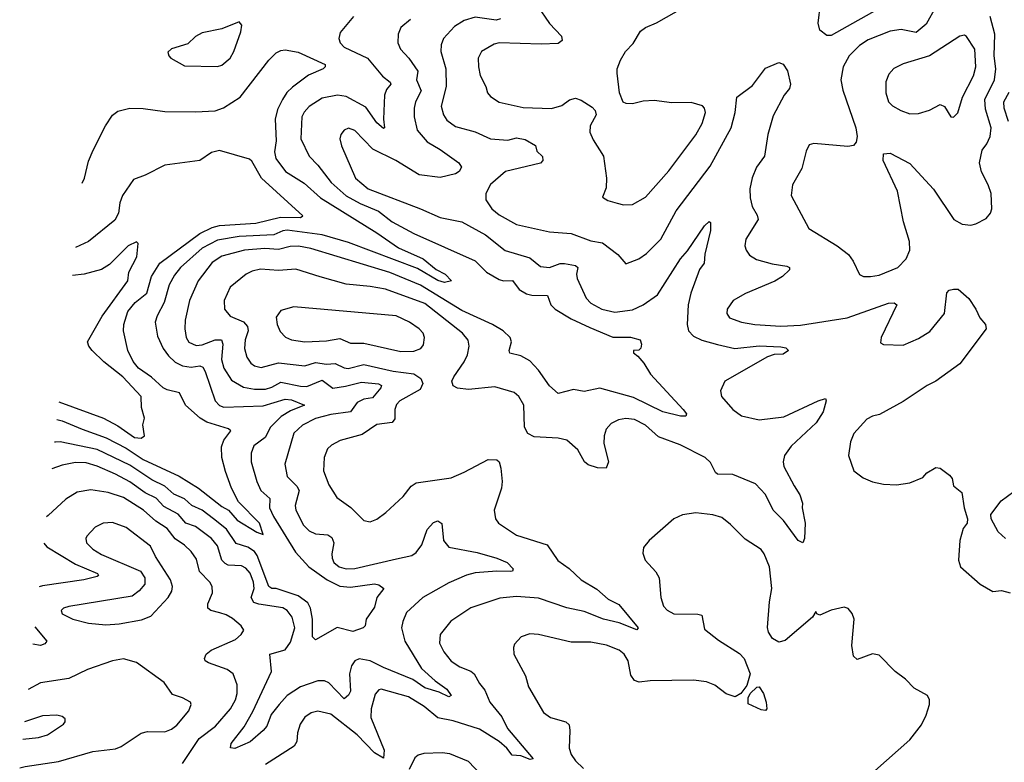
# Model space of a CAD drawing. Extents: x 1603745 to 1745082, y 385868 to 533966.
# Tile 564 of 646: x 1617950 to 1622458, y 524220 to 527621. Entities that reach past the tile are written whole.
import ezdxf

# ---------------------------------------------------------------- set-up
doc = ezdxf.new("R2010")
doc.units = 0

msp = doc.modelspace()

# ---------------------------------------------------------------- linework, layer by layer
at = {"layer": '0CON20XD'}
for points in [[(1621875, 527665.3), (1621714, 527576), (1621665, 527548.5), (1621645, 527548.9), (1621613.2, 527573.2), (1621606.4, 527605), (1621616.2, 527693.8)], [(1620319.2, 527685), (1620375, 527602.5), (1620430.8, 527545), (1620434.2, 527525), (1620415, 527511.2), (1620338, 527508), (1620145, 527514.7), (1620121.8, 527508.2), (1620064.3, 527475), (1620048.5, 527445), (1620050, 527405), (1620057.9, 527365), (1620084.4, 527315), (1620091.5, 527285), (1620105, 527268.1), (1620145, 527242.5), (1620255, 527218.7), (1620385, 527213.8), (1620432.8, 527227.2), (1620467.2, 527252.8), (1620495, 527260.6), (1620521.3, 527251.3), (1620570.3, 527220.3), (1620584, 527205), (1620589.2, 527185), (1620561.9, 527135), (1620560, 527105), (1620575, 527070), (1620623.3, 526995), (1620637.1, 526895), (1620635, 526850), (1620618.3, 526808.3), (1620642.7, 526792.7), (1620685, 526780), (1620715, 526772.9)], [(1620715, 526772.9), (1620755, 526774.3), (1620815, 526807.1), (1620922.3, 526927.7), (1621045, 527092.9), (1621074.6, 527145), (1621089.6, 527195), (1621085.6, 527215), (1621075.4, 527225.4), (1621025, 527241.1), (1620935, 527239.4), (1620855, 527250), (1620805, 527248.1), (1620755, 527235.7), (1620726, 527236), (1620712.5, 527242.5), (1620696.2, 527285), (1620685.8, 527375), (1620686, 527395), (1620701.4, 527435), (1620722.9, 527475), (1620758, 527512), (1620792.6, 527567.4), (1620815, 527585.4), (1620865, 527606.4), (1620992.2, 527677.8)], [(1622145, 527679.1), (1622100.1, 527599.9), (1622055, 527562.4), (1621985.7, 527575.8), (1621935, 527568.6), (1621835, 527528.8), (1621795, 527502.5), (1621748.2, 527455), (1621720.8, 527405), (1621709.2, 527345), (1621718.5, 527298.5), (1621777.5, 527125), (1621784.4, 527085), (1621780.3, 527059.7), (1621766.7, 527045), (1621740.9, 527039.1), (1621586.2, 527053.8), (1621565, 527046.7), (1621551.2, 527018.8), (1621531.1, 526938.9), (1621488.6, 526865), (1621481.9, 526815), (1621562.5, 526665), (1621692, 526585), (1621744, 526545), (1621765.8, 526515), (1621795, 526453.3), (1621813.9, 526443.9)], [(1619478.2, 527635), (1619417.4, 527562.6), (1619410.9, 527535), (1619417.5, 527515), (1619435.7, 527495), (1619542.3, 527445), (1619611.2, 527361.2), (1619645.5, 527335), (1619649.5, 527325), (1619629.6, 527300.4), (1619620, 527275), (1619615.9, 527165), (1619620, 527125), (1619615, 527122.5), (1619585, 527148.2), (1619535, 527220.6), (1619445, 527269.2), (1619404.7, 527275.3), (1619335, 527260.5), (1619275, 527223.3), (1619252.6, 527197.4), (1619242.5, 527175), (1619236.7, 527075), (1619275.3, 526995.3), (1619314.8, 526954.8), (1619376.7, 526875), (1619444.3, 526814.3), (1619508.1, 526778.1), (1619593.2, 526743.2), (1619655, 526694.8), (1619755, 526640.8), (1620035, 526516.9), (1620087.3, 526465), (1620145, 526430), (1620165, 526424.7), (1620206.4, 526426.4), (1620237.5, 526385), (1620270.6, 526365), (1620295, 526358.4), (1620367.2, 526357.2), (1620381.8, 526315), (1620402.3, 526295), (1620475, 526250.2), (1620560.5, 526210.5), (1620665, 526167.1), (1620747, 526167), (1620790, 526155), (1620796.2, 526135), (1620793.3, 526116.7), (1620785, 526107.5), (1620760, 526105), (1620760, 526095), (1620780.3, 526080.3), (1620807.2, 526047.2), (1620837.6, 525997.6), (1620988, 525835), (1621002.5, 525815), (1621000, 525805), (1620975, 525804.2), (1620895, 525824.5), (1620759.8, 525889.8), (1620606.7, 525933.3), (1620535, 525917.1), (1620485, 525927.1), (1620415, 525908.9), (1620375, 525944.5), (1620326, 526016), (1620285, 526057.5), (1620245, 526081.5), (1620193.4, 526093.4), (1620191.1, 526105), (1620201.5, 526145), (1620195.3, 526165), (1620163.8, 526195), (1620114.8, 526224.8), (1619975, 526288.4), (1619785, 526405.2), (1619645, 526462.7), (1619283.3, 526573.3), (1619227.1, 526582.9), (1619188.1, 526581.9), (1619135, 526568.4), (1619072.6, 526572.6), (1618980, 526565), (1618875, 526538.1), (1618831.1, 526508.9), (1618767.5, 526425), (1618727.3, 526335), (1618707.5, 526245), (1618705.4, 526205), (1618711.8, 526165), (1618725, 526143.3), (1618757.7, 526127.7), (1618785, 526131.4), (1618845, 526154.8), (1618873.9, 526153.9), (1618879.7, 526135), (1618873.4, 526065), (1618885.2, 526025.2), (1618919.9, 525969.9), (1618975, 525938.4), (1619025, 525928.1), (1619075, 525929), (1619105, 525937.8), (1619145, 525960.2), (1619235, 525941.5), (1619265, 525940.6), (1619335, 525969.2), (1619383.5, 525933.5), (1619441.7, 525941.7), (1619515, 525960.2), (1619592.4, 525952.4), (1619606.7, 525945), (1619603.6, 525935), (1619565, 525888.8), (1619525, 525882), (1619495, 525867.1), (1619465, 525824.7), (1619375, 525812.9), (1619305, 525793.7), (1619245, 525763.8), (1619205, 525726.9), (1619163.8, 525585), (1619175, 525529.2), (1619219.2, 525485), (1619229.1, 525465), (1619211.8, 525395), (1619213.9, 525375), (1619250, 525305), (1619275, 525279.6), (1619305, 525266.1), (1619361.2, 525261.2), (1619379.3, 525249.3), (1619388.5, 525225), (1619378.5, 525175), (1619381.1, 525155), (1619388.8, 525135), (1619413.3, 525115), (1619445, 525105.8), (1619485, 525106.8), (1619675, 525151.6), (1619745, 525166.5), (1619765, 525180.5), (1619791.2, 525215), (1619815, 525285.8), (1619845, 525318.1), (1619865, 525325.7), (1619883.1, 525313.1), (1619891.1, 525235), (1619915, 525205.5), (1620045, 525180.9), (1620135.2, 525155.2), (1620181.4, 525135), (1620210, 525105), (1620206.7, 525095), (1620197, 525093), (1620135, 525095.3), (1620035, 525086.7), (1619995, 525076.8), (1619915, 525041.2), (1619795.5, 524975), (1619720.5, 524905), (1619703.6, 524865), (1619698.8, 524835), (1619713.3, 524775), (1619789.6, 524649.6), (1619852.6, 524592.6), (1619906.1, 524555), (1619925.5, 524525), (1619915, 524520), (1619870.6, 524540.6), (1619805, 524560.5), (1619749.5, 524599.5), (1619615, 524653.4), (1619555, 524684.8), (1619505, 524694), (1619484.5, 524685), (1619468.5, 524661.5), (1619459.7, 524625), (1619464.5, 524545), (1619455, 524527.1), (1619435, 524510), (1619365, 524584), (1619345, 524592.2), (1619315, 524592.2), (1619235.5, 524564.5), (1619175, 524525.7), (1619137.4, 524485), (1619101.2, 524438.8), (1619081.8, 524385), (1619064.5, 524365), (1619005, 524314), (1618935, 524282.1), (1618915.9, 524285.9), (1618917.8, 524305), (1618978.3, 524381.7), (1619017.1, 524452.9), (1619103.2, 524635), (1619095.5, 524714.5), (1619165.8, 524734.2), (1619190.6, 524769.4), (1619209.7, 524835), (1619198.2, 524885), (1619174.4, 524914.4), (1619155, 524926.4), (1619045, 524943.4), (1619022, 524952), (1619010.2, 524975), (1619023.7, 525015), (1619020.5, 525045), (1619005.4, 525085.4), (1618985, 525108.4), (1618965, 525120), (1618905, 525122.3), (1618890.1, 525130.1), (1618876.1, 525146.1), (1618855, 525211.5), (1618827.5, 525245), (1618755, 525298.9), (1618710.4, 525315), (1618675, 525356.2), (1618610.5, 525390.5), (1618575, 525429.3), (1618525, 525453), (1618455, 525504), (1618388.6, 525538.6), (1618305, 525576.1), (1618255, 525590.6), (1618205, 525591.9), (1618145, 525580.2), (1618096.6, 525563.5)], [(1618855, 527405.8), (1618875, 527412), (1618913.8, 527445), (1618930.8, 527475), (1618962.5, 527565), (1618967.5, 527595), (1618955, 527610), (1618875, 527578.8), (1618785, 527560), (1618755, 527543.8), (1618719.7, 527510.3), (1618645, 527486.7), (1618628.3, 527471.7), (1618632.5, 527455), (1618642.5, 527445), (1618705, 527410), (1618855, 527405.8)], [(1619738.7, 527621.3), (1619695.6, 527585), (1619682.2, 527555), (1619681.1, 527515), (1619693.5, 527485), (1619731.5, 527445), (1619773.4, 527385), (1619766.7, 527345), (1619788.8, 527295), (1619762.2, 527245), (1619756.1, 527216.1), (1619756.2, 527175), (1619769.6, 527115), (1619815, 527060.8), (1619875.8, 527025.8), (1619961.2, 526965), (1619972.5, 526945), (1619961.4, 526925), (1619945.8, 526915), (1619875, 526897.3), (1619779.7, 526910.3), (1619671.5, 526975), (1619567, 527027), (1619485, 527113.1), (1619455, 527123.1), (1619436.2, 527115), (1619420, 527095), (1619415.8, 527075), (1619422.8, 527042.8), (1619486.8, 526895), (1619545, 526845.8), (1619785, 526754.6), (1619875, 526713.9), (1619975, 526695.4), (1620082.2, 526635), (1620173.4, 526563.4), (1620285, 526529.3), (1620335, 526490.8), (1620375, 526485.4), (1620425, 526504.6), (1620444.6, 526504.6), (1620495, 526495.4), (1620505.6, 526485), (1620499.1, 526455), (1620502.1, 526435), (1620543.6, 526345), (1620565, 526322.9), (1620615, 526294.6), (1620675, 526280.9), (1620755, 526291.9), (1620805, 526314.7), (1620869.6, 526360.4), (1620975, 526525.5), (1621007.4, 526562.6), (1621085, 526675.8), (1621107, 526697), (1621112.5, 526692.5), (1621113.1, 526655), (1621087.3, 526547.3), (1621084.2, 526505.8), (1621062.8, 526477.2), (1621022, 526368), (1621010.8, 526315), (1621006, 526225), (1621012.3, 526195), (1621035, 526171.1), (1621072.5, 526152.5), (1621145, 526133.6), (1621224.1, 526114.1), (1621335, 526126.7), (1621435, 526122.3), (1621458.1, 526118.1), (1621470, 526105), (1621445, 526089.2), (1621405, 526087.8), (1621373.1, 526076.9), (1621178.8, 525965), (1621158.8, 525921.2), (1621162.5, 525895), (1621215.4, 525835.4), (1621255, 525805.6), (1621335, 525788.8), (1621448.5, 525801.5), (1621605, 525875.8), (1621640, 525885), (1621642.5, 525875), (1621628.8, 525825), (1621595.8, 525775), (1621482, 525668), (1621451.1, 525625), (1621445.5, 525595), (1621448.5, 525575), (1621495.8, 525485.8)], [(1620150.8, 527625), (1620131.2, 527618.8), (1620035, 527631.8), (1619985, 527617.3), (1619940.9, 527589.1), (1619890.5, 527535), (1619880, 527505), (1619877.7, 527475), (1619901.5, 527395), (1619902.9, 527315), (1619880.4, 527225), (1619891.1, 527185), (1619905, 527160.5), (1619945, 527131.8), (1620035, 527107.3), (1620106.2, 527075), (1620185, 527068.9), (1620225, 527079.6), (1620265, 527072.5), (1620311.2, 527045), (1620317.7, 527017.7), (1620344.2, 526994.2), (1620345.8, 526975), (1620335, 526963.3), (1620174.1, 526925.9), (1620105, 526865.7), (1620083.8, 526825), (1620083.5, 526795), (1620110.9, 526755), (1620145, 526726.8), (1620225, 526682.7), (1620375, 526648.5), (1620475, 526641.3), (1620565, 526608.2), (1620618.7, 526598.7), (1620688, 526545), (1620725, 526502), (1620785, 526525.8), (1620820.4, 526549.6), (1620885, 526615.7), (1620955.4, 526745), (1621111, 526949), (1621207.1, 527125), (1621225.9, 527195), (1621233.8, 527265), (1621305, 527319.3), (1621365, 527399.2), (1621425, 527423.8), (1621445, 527416.7), (1621465.8, 527385.8), (1621479.2, 527325), (1621474, 527305), (1621450, 527275), (1621399.6, 527180.4), (1621375.3, 527095), (1621359.6, 526995), (1621323.8, 526945), (1621304.1, 526895.9)], [(1621813.9, 526443.9), (1621845, 526444.2), (1621885, 526450.8), (1621970, 526485), (1622008.5, 526525), (1622025.5, 526565.5), (1622024.5, 526605.5), (1621996.2, 526695), (1621968.5, 526835), (1621904, 526975), (1621904.1, 527005.9), (1621935, 527010), (1622025, 526961.4), (1622133.5, 526845), (1622226.2, 526706.2), (1622264.7, 526684.7), (1622305, 526679.6), (1622328, 526685), (1622375, 526710), (1622394.5, 526735), (1622401.2, 526755), (1622397.5, 526825), (1622384.4, 526865), (1622353.3, 526923.3), (1622343.7, 526965), (1622357.1, 527022.9), (1622378.4, 527051.6), (1622393.5, 527085), (1622398.1, 527125), (1622371.1, 527211.1), (1622368, 527255), (1622413.3, 527345), (1622419.6, 527395), (1622411, 527455), (1622415.2, 527555), (1622392.6, 527635)], [(1622225, 527173.8), (1622245, 527193.3), (1622266.2, 527265), (1622316.2, 527363.8), (1622327.6, 527405), (1622322.7, 527485), (1622285, 527544), (1622275, 527549.4), (1622255, 527545.6), (1622115, 527454.6), (1621995, 527418.6), (1621952.4, 527397.6), (1621928.6, 527371.4), (1621916.1, 527336.1), (1621915.7, 527285), (1621927.5, 527245), (1621946.4, 527226.4), (1621984.1, 527204.1), (1622025, 527190), (1622065, 527190.8), (1622115, 527206.2), (1622165, 527232.9), (1622183.4, 527223.4), (1622213.3, 527175), (1622225, 527173.8)], [(1618236.6, 526872.4), (1618246.9, 526895), (1618265, 526973.3), (1618286.4, 527023.6), (1618342.5, 527135), (1618375, 527183.3), (1618398.8, 527201.2), (1618455, 527215.8), (1618515, 527214.3), (1618615, 527199.5), (1618755, 527197.9), (1618845, 527203.8), (1618883.1, 527216.9), (1618959.1, 527265), (1619090, 527435), (1619125, 527469.2), (1619145, 527480), (1619165, 527482.5), (1619225, 527472.5), (1619348.8, 527415), (1619348.8, 527405), (1619338.8, 527395), (1619272.8, 527367.2), (1619198.3, 527311.7), (1619173.2, 527286.8), (1619152.9, 527255), (1619131, 527209), (1619119.2, 527165), (1619124.8, 527065.2), (1619116.5, 527015), (1619123.3, 526985), (1619167.7, 526925), (1619252.5, 526872.5), (1619326.6, 526805), (1619584.7, 526645), (1619683.9, 526576.1), (1619797.1, 526525), (1619856.6, 526476.6), (1619898.1, 526455), (1619926.7, 526425), (1619895, 526417.1), (1619865, 526426.5), (1619770.6, 526480.6), (1619455, 526599.5), (1619335, 526635.1), (1619175, 526656.1), (1619155, 526654), (1619114, 526636), (1618955, 526628), (1618855, 526611.1), (1618785, 526574.4), (1618686.6, 526485), (1618658.7, 526451.3), (1618635, 526405.6), (1618612.1, 526325), (1618579.3, 526265), (1618570.3, 526235), (1618580.9, 526170.9), (1618607.3, 526115), (1618631.6, 526081.6), (1618662.5, 526052.5), (1618695, 526035.3), (1618735, 526028.8), (1618775, 526034.7), (1618788.5, 526028.5), (1618799.8, 526009.8), (1618844.4, 525875), (1618865, 525854.4), (1618885, 525845.6), (1619065, 525852.7), (1619165, 525883.3), (1619195, 525879), (1619254, 525855), (1619190, 525830), (1619146.7, 525803.3), (1619097.9, 525755), (1619073.5, 525706.5), (1619021.3, 525668.7), (1619010, 525635), (1619009.6, 525595), (1619035, 525506), (1619054.6, 525465), (1619095, 525427.5), (1619094.2, 525385), (1619111.7, 525345), (1619212.4, 525182.4), (1619274.2, 525115), (1619358, 525055), (1619415, 525026.8), (1619465, 525021.9), (1619575, 525036.9), (1619595, 525032), (1619616.7, 525015), (1619585.8, 524975), (1619575, 524930), (1619536.2, 524875), (1619531.2, 524845), (1619523.3, 524835), (1619475, 524819.1), (1619403.5, 524836.5), (1619305, 524781.2), (1619291.2, 524795), (1619290, 524875), (1619281.9, 524925), (1619269.7, 524949.7), (1619225, 524982.1), (1619124.3, 525015.7), (1619105, 525015.3), (1619090, 525025), (1619037.2, 525167.2), (1619025.1, 525185.1), (1618995, 525204.4), (1618941, 525221), (1618896.6, 525286.6), (1618837.8, 525335), (1618785, 525373.9), (1618737.5, 525395), (1618705, 525426.1), (1618655, 525447.1), (1618615, 525484), (1618555, 525512.5), (1618455, 525580), (1618305, 525652.2), (1618135, 525686.9), (1618113.8, 525686.2), (1618109.6, 525685)], [(1622476.8, 527155), (1622457.8, 527215), (1622455.3, 527245), (1622480.9, 527289.1)], [(1618120.8, 525789.5), (1618145, 525783.8), (1618236, 525746), (1618346.1, 525706.1), (1618437.7, 525657.7), (1618515, 525606.4), (1618679.9, 525529.9), (1618769.3, 525475), (1618875, 525391), (1618906.2, 525375), (1618945, 525328.9), (1619035, 525272.9), (1619065, 525262.5), (1619048.5, 525315), (1618952.2, 525412.2), (1618920, 525475), (1618891.9, 525551.9), (1618876.2, 525615), (1618874.1, 525665), (1618885.2, 525694.8), (1618916.9, 525736.9), (1618906.7, 525746.7), (1618806.6, 525776.6), (1618775.9, 525795.9), (1618709.4, 525855), (1618682.2, 525912.2), (1618625, 525924.7), (1618606.4, 525935), (1618553.7, 525983.7), (1618494.6, 526025), (1618468.8, 526055), (1618444.5, 526105), (1618425.4, 526195), (1618426.9, 526225), (1618445, 526284.2), (1618478, 526325), (1618532.3, 526367.7), (1618553.4, 526445), (1618591.8, 526505), (1618775, 526641.2), (1618830.7, 526669.3), (1618865, 526677.6), (1619031.2, 526688.8), (1619144, 526716), (1619236, 526714), (1619247.1, 526722.9), (1619057.8, 526895), (1619013.3, 526973.3), (1619002.5, 526982.5), (1618865, 527021.9), (1618827.6, 527012.4), (1618774.2, 526975.8), (1618614, 526955), (1618525, 526908.1), (1618471.8, 526888.2), (1618420, 526815), (1618407.8, 526782.2), (1618402.2, 526735), (1618385, 526702.9), (1618265, 526604.4), (1618205.1, 526577.4)], [(1621304.1, 526895.9), (1621293.5, 526846.5), (1621294.7, 526804.7), (1621302.9, 526765), (1621326.5, 526725), (1621330.5, 526705), (1621274.6, 526615.4), (1621270.6, 526585), (1621275.7, 526565), (1621291.4, 526541.4), (1621323, 526523), (1621395, 526502.1), (1621462.2, 526492.2), (1621473.8, 526485), (1621474, 526475), (1621443.1, 526445), (1621407.3, 526422.7), (1621273.4, 526366.6), (1621216, 526335), (1621188.6, 526295), (1621187.5, 526275), (1621200, 526255), (1621255, 526235.4), (1621315, 526225.3), (1621435, 526216.6), (1621525, 526221.6), (1621738.8, 526255), (1621927.9, 526322.1), (1621954, 526324), (1621966.2, 526315), (1621894, 526165), (1621891.2, 526141.2), (1621905, 526133.3), (1621995, 526130), (1622065, 526160.6), (1622117, 526193), (1622184.4, 526275), (1622195, 526370), (1622205, 526382.5), (1622225, 526386.7), (1622246.1, 526386.1), (1622295, 526343.8), (1622328, 526295), (1622346.2, 526255), (1622371.2, 526225), (1622374.2, 526205), (1622255, 526044.3), (1622145, 525965.6), (1622105, 525945.5), (1621995, 525871.9), (1621887.2, 525812.8), (1621854.5, 525805.5), (1621828.3, 525791.7), (1621769.4, 525725), (1621753, 525687), (1621744.3, 525624.3), (1621768.8, 525555), (1621811.7, 525521.7), (1621854.3, 525504.3), (1621905, 525494), (1621965, 525490.8), (1622025, 525498.8), (1622085, 525523.3), (1622102.5, 525545), (1622145, 525570), (1622165, 525566.7), (1622207.5, 525535), (1622219.2, 525519.2), (1622225.7, 525485.7), (1622263.8, 525455), (1622273.8, 525385), (1622290, 525335), (1622287.5, 525315), (1622269.2, 525290.8), (1622254.2, 525235), (1622248.6, 525145), (1622257.5, 525115), (1622346.7, 525035), (1622405, 525001.2), (1622445, 525006.2), (1622485, 524996)], [(1618129.4, 525870.1), (1618334.4, 525795.6), (1618400, 525760), (1618475, 525707.8), (1618506.4, 525703.6), (1618521.2, 525715), (1618513.3, 525765), (1618522, 525795), (1618508.1, 525845), (1618505.5, 525895), (1618422.2, 525985), (1618335, 526053.3), (1618282.4, 526105), (1618266.6, 526125), (1618261.1, 526145), (1618327.8, 526262.2), (1618445.2, 526424.8), (1618449.6, 526465), (1618485.8, 526535), (1618492.5, 526595), (1618485, 526602.5), (1618446.2, 526585), (1618361.2, 526498.8), (1618325, 526476.6), (1618245, 526454.7), (1618191.3, 526449)], [(1621495.8, 525485.8), (1621522.5, 525445), (1621533.6, 525406.4), (1621532, 525385), (1621545.6, 525314.4), (1621542.5, 525245), (1621535, 525224.3), (1621513.6, 525235), (1621447.6, 525327.6), (1621400, 525375), (1621365, 525446.7), (1621318.6, 525495), (1621215, 525537.1), (1621145, 525538.9), (1621135, 525547.1), (1621112.7, 525592.7), (1621088.1, 525615), (1620974.3, 525674.3), (1620875, 525709.7), (1620815, 525763.1), (1620765, 525788.9), (1620725, 525794.6), (1620691.2, 525788.8), (1620658.1, 525771.9), (1620635.6, 525745), (1620626.4, 525715), (1620625, 525680), (1620646.5, 525595), (1620635, 525566), (1620595, 525567.5), (1620552.6, 525582.6), (1620536.2, 525596.2), (1620505, 525651.4), (1620455, 525694.4), (1620415, 525704.4), (1620305, 525710.6), (1620276, 525725), (1620261.4, 525755), (1620257.8, 525855), (1620235.8, 525895), (1620213.4, 525913.4), (1620125, 525938.5), (1620005, 525926.5), (1619955, 525933.3), (1619934.5, 525944.5), (1619929.2, 525965), (1619937.1, 525985), (1619985.7, 526054.3), (1619999.5, 526085), (1620008.2, 526125), (1620003.1, 526153.1), (1619977.8, 526185), (1619805, 526320.7), (1619625, 526386.1), (1619555, 526398.9), (1619445, 526408.7), (1619325, 526443.4), (1619215, 526478.2), (1619135, 526472.2), (1619052.3, 526477.7), (1619015, 526469.6), (1618986.9, 526455), (1618913.3, 526395), (1618886.4, 526335), (1618887.5, 526295), (1618913.1, 526263.1), (1618975, 526236.7), (1618993.7, 526215), (1618996.6, 526195), (1618981.9, 526155), (1618980, 526115), (1618989.6, 526075), (1619008.3, 526048.3), (1619025.4, 526035.4), (1619055, 526027.9), (1619135, 526049.3), (1619255, 526035.3), (1619305, 526051.3), (1619355, 526043.7), (1619395, 526046.2), (1619435, 526026.5), (1619453.7, 526023.7), (1619525, 526041.5), (1619660.5, 526010.5), (1619755, 525998.1), (1619787.1, 525977.1), (1619795.5, 525954.5), (1619783.4, 525926.6), (1619690, 525875), (1619675, 525858.6), (1619666.9, 525835), (1619666.9, 525793.1), (1619655, 525775.6), (1619585, 525767.3), (1619518.7, 525721.3), (1619416.7, 525693.3), (1619377.6, 525672.4), (1619359.4, 525655), (1619344.5, 525615), (1619340.5, 525555), (1619365, 525490), (1619402.2, 525432.2), (1619466.7, 525386.7), (1619525, 525327.1), (1619555, 525321.4), (1619585, 525332.5), (1619627, 525363), (1619705, 525436.9), (1619742.2, 525485), (1619765, 525499.2), (1619925, 525522.5), (1619985, 525547.7), (1620095, 525606.7), (1620134.4, 525604.4), (1620145.8, 525595), (1620152.9, 525567.1), (1620158.9, 525505), (1620155.6, 525475), (1620122.5, 525375), (1620128, 525335), (1620142, 525315), (1620225, 525259.5), (1620365.7, 525215), (1620414, 525144), (1620465, 525106.7), (1620520, 525055), (1620593.1, 525013.1), (1620645, 524967.3), (1620692.4, 524942.4), (1620782, 524835), (1620775, 524826.2), (1620695, 524857.8), (1620622.2, 524875), (1620535, 524910.5), (1620455, 524926.7), (1620325, 524971.9), (1620225, 524979.3), (1620148.4, 524971.6), (1620015, 524926.5), (1619923.4, 524866.6), (1619874.7, 524805.3), (1619871.8, 524765), (1619891.8, 524725), (1619925, 524682.5), (1619965, 524656.2), (1620015, 524637.7), (1620030.9, 524625), (1620055, 524580), (1620080, 524550), (1620102.1, 524495), (1620157.3, 524427.3), (1620182.7, 524375), (1620301.2, 524235), (1620287.1, 524232.9), (1620245, 524248.5), (1620205, 524252), (1620180, 524285), (1620144.6, 524315), (1620055, 524370.9), (1619935, 524409.7), (1619865, 524424), (1619801.5, 524475), (1619729.4, 524519.4), (1619605.7, 524554.3), (1619595, 524550.8), (1619578.2, 524531.8), (1619558.7, 524465), (1619558.1, 524425), (1619618.4, 524275), (1619615, 524238.8), (1619575, 524262.9), (1619495, 524345.3), (1619375, 524440.8), (1619315, 524453.6), (1619283.9, 524446.1), (1619255, 524427.1), (1619233.5, 524395), (1619221.2, 524355), (1619218.2, 524315), (1619206.7, 524293.3), (1619075, 524209.1)], [(1619695, 526101.3), (1619755, 526103.2), (1619786, 526115), (1619798.9, 526131.1), (1619803.3, 526165), (1619796.5, 526185), (1619779.4, 526205), (1619735, 526235.4), (1619674.1, 526264.1), (1619205, 526305.6), (1619145, 526289.2), (1619125, 526257.5), (1619128.9, 526225), (1619141.9, 526191.9), (1619166.7, 526166.7), (1619195, 526153.9), (1619255, 526144.7), (1619355, 526149.1), (1619415, 526160.5), (1619465, 526138.9), (1619525, 526138.5), (1619695, 526101.3)], [(1618696.1, 524213.9), (1618772.1, 524327.9), (1618846.9, 524385), (1618915.3, 524465), (1618938.7, 524505), (1618946.1, 524535), (1618946.2, 524575), (1618928.1, 524625), (1618900, 524645), (1618814, 524675), (1618799.2, 524685), (1618795.7, 524695), (1618804.2, 524715), (1618827.1, 524732.9), (1618938.7, 524781.3), (1618964.4, 524805), (1618975.8, 524825), (1618964.3, 524845), (1618925, 524878.8), (1618895.7, 524895.7), (1618866.1, 524903.9), (1618824.7, 524914.7), (1618810.8, 524925), (1618811.1, 524945), (1618833.2, 524995), (1618831.8, 525025), (1618820, 525045), (1618773.3, 525093.3), (1618759.5, 525149.5), (1618735.4, 525185), (1618704.8, 525214.8), (1618662.3, 525242.3), (1618625, 525290.9), (1618573.7, 525323.7), (1618517.3, 525375), (1618425, 525431.7), (1618355.6, 525455.6), (1618275, 525467.8), (1618213, 525457), (1618160.6, 525425), (1618080.7, 525349.3), (1618073, 525343.4)], [(1622464, 525245), (1622430, 525275), (1622398, 525335), (1622396.2, 525355), (1622443, 525417), (1622500.9, 525459.1)], [(1621865, 524180), (1622025, 524322.9), (1622078.5, 524391.5), (1622100.5, 524435), (1622115.6, 524485), (1622115.8, 524505), (1622106.2, 524525), (1622045, 524559.4), (1622005, 524600.6), (1621958, 524635), (1621885, 524710), (1621855, 524716.7), (1621785, 524690), (1621767.5, 524705), (1621760, 524755), (1621770, 524875), (1621760.7, 524900.7), (1621743.6, 524923.6), (1621725, 524930), (1621665, 524916.2), (1621613.6, 524893.6), (1621600, 524900), (1621595, 524910), (1621580, 524885), (1621455, 524777.1), (1621425, 524770), (1621396.1, 524786.1), (1621378.8, 524815), (1621373.6, 524836.4), (1621382.5, 524955), (1621394.3, 525015.7), (1621383.1, 525115), (1621359.2, 525175), (1621345, 525194), (1621272.1, 525242.1), (1621205, 525308.6), (1621165, 525340), (1621123.2, 525353.2), (1621045, 525361.4), (1620985, 525352.5), (1620945, 525334), (1620832.5, 525235), (1620806.4, 525203.6), (1620803, 525177), (1620813.8, 525145), (1620862.4, 525092.4), (1620877.1, 525065), (1620886, 524975), (1620898, 524935), (1620915, 524916), (1620945, 524900), (1621055, 524898.8), (1621073, 524893), (1621085, 524830), (1621149.3, 524779.3), (1621245, 524718.1), (1621266.9, 524695), (1621294.3, 524625), (1621279.3, 524570.7), (1621252.2, 524535), (1621225, 524518.9), (1621185, 524532.9), (1621133.1, 524573.1), (1621095, 524588.8), (1621035, 524595.4), (1620836.8, 524593.2), (1620786.4, 524586.4), (1620764.6, 524594.6), (1620748, 524618), (1620735.5, 524685), (1620717.8, 524715), (1620695, 524733.5), (1620636.1, 524756.1), (1620565, 524769.6), (1620475, 524769.5), (1620325, 524805.6), (1620285, 524807.5), (1620245.8, 524794.2), (1620215, 524760), (1620210.8, 524745), (1620212, 524715), (1620265.7, 524615), (1620279.2, 524565), (1620348.1, 524448.1), (1620380, 524425), (1620450, 524405), (1620465, 524391.2), (1620469.5, 524365), (1620465.5, 524285), (1620475.5, 524255), (1620495, 524226.9), (1620531.5, 524191.5)], [(1618345, 524849.1), (1618405, 524853.5), (1618508.3, 524871.7), (1618550.5, 524889.5), (1618629.2, 524975), (1618646.6, 525003.4), (1618650, 525025), (1618640, 525055), (1618572.2, 525162.2), (1618549.5, 525209.5), (1618438, 525295), (1618375, 525317.8), (1618332.5, 525315), (1618295, 525295.8), (1618257.5, 525255), (1618252.5, 525245), (1618255.7, 525225), (1618284.3, 525195), (1618325, 525170.8), (1618502.5, 525095), (1618523.1, 525065), (1618522.5, 525035), (1618497.5, 525005), (1618465, 524981.1), (1618175, 524933.1), (1618150, 524925), (1618140, 524915), (1618145, 524900), (1618193.8, 524875), (1618265, 524856.2), (1618345, 524849.1)], [(1618060.1, 525223), (1618075, 525206.8), (1618205, 525127.2), (1618305.6, 525085), (1618311.4, 525075), (1618305, 525070.5), (1618244.4, 525055.6), (1618055, 525028.4), (1618038.8, 525023.4)], [(1618019.1, 524839.9), (1618074.2, 524775), (1618065, 524762.5), (1618045, 524754.5), (1618010.6, 524760.1)], [(1617950, 524194), (1617975, 524200.9), (1618127.2, 524222.8), (1618285, 524268.5), (1618388.6, 524281.4), (1618415, 524292.2), (1618506.9, 524353.1), (1618535, 524361.3), (1618615, 524358.8), (1618645, 524370.9), (1618669.9, 524390.1), (1618724.4, 524455), (1618735.7, 524485), (1618732, 524495), (1618695.4, 524515.4), (1618649.6, 524529.6), (1618611.9, 524585), (1618485, 524676), (1618425, 524694), (1618375, 524684.3), (1618261.2, 524645), (1618175, 524603.1), (1618045, 524583.2), (1617988.5, 524553.8)], [(1621365, 524457.5), (1621345, 524460), (1621285, 524487.5), (1621285.5, 524515), (1621294.6, 524535.4), (1621325, 524564.2), (1621335.5, 524565.5), (1621355.7, 524535), (1621368, 524495), (1621370, 524465), (1621365, 524457.5)], [(1617964.1, 524325.6), (1618036.3, 524333.7), (1618076.7, 524345), (1618151.2, 524395), (1618158.8, 524405), (1618158, 524418), (1618145, 524428.8), (1618120, 524435), (1618055, 524432.9), (1617972.6, 524404.9)], [(1620059.2, 524165), (1620005, 524224), (1619918.9, 524258.9), (1619885, 524263.5), (1619800.8, 524259.2), (1619775, 524251.9), (1619759.8, 524240.2), (1619733, 524187)]]:
    msp.add_lwpolyline(points, dxfattribs=at)

doc.saveas('drawing.dxf')
